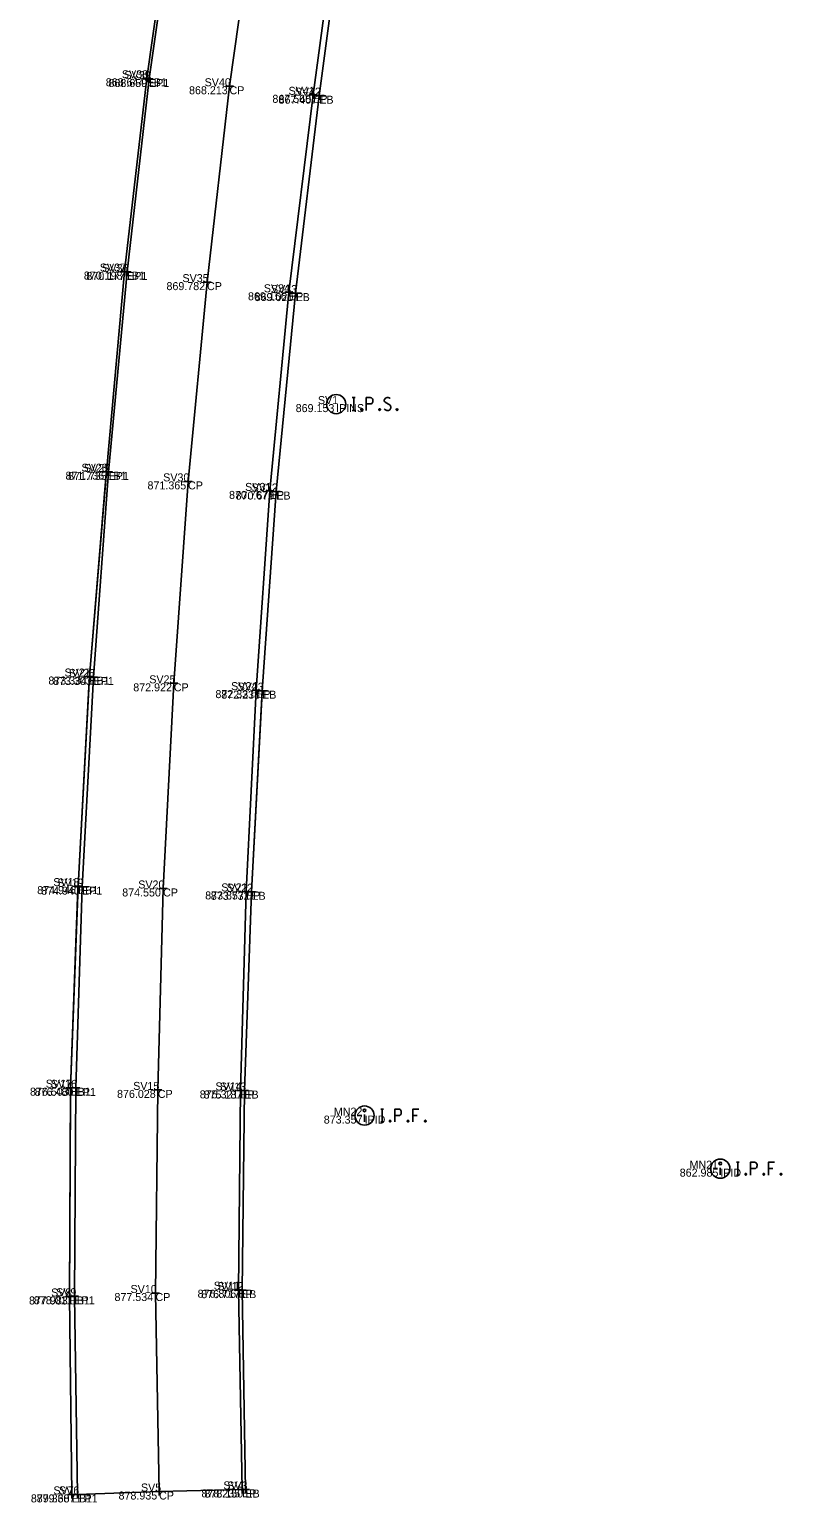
# Model space of a CAD drawing. Extents: x 2228183 to 2230895, y 679226 to 682223.
# Drawn here: x 2228246.4 to 2228342.4, y 680192.1 to 680376.3 of the extents above; entities that cross this region are included whole.
import ezdxf

# ---------------------------------------------------------------- set-up
doc = ezdxf.new("R2010")
doc.units = 0
for name, color, linetype in [('PV_X_COP', 7, 'Continuous'), ('PV_X_EOP', 7, 'Continuous'), ('PV_X_Shoulder_Aggregate', 7, 'Continuous'), ('RS_Raster1', 7, 'Continuous'), ('SC_Scratch1', 7, 'Continuous'), ('SV_P_Control_Cells_Set', 7, 'Continuous'), ('SV_P_Mon_Cells_Set', 7, 'Continuous'), ('SV_X_Shot_Marker', 7, 'Continuous'), ('SV_X_Terrain_Boundary', 7, 'Continuous'), ('SV_X_Text_Comment', 7, 'Continuous')]:
    doc.layers.add(name, color=color, linetype=linetype)

msp = doc.modelspace()

# ---------------------------------------------------------------- linework, layer by layer
at = {"layer": 'PV_X_COP'}
msp.add_lwpolyline([(2228262.6, 680193.52), (2228262.15, 680218.33), (2228262.44, 680243.72), (2228263.1, 680268.9), (2228264.44, 680294.54), (2228266.22, 680319.78), (2228268.59, 680344.69), (2228271.4, 680369.17), (2228274.94, 680394.25), (2228278.91, 680418.58), (2228283.49, 680443.61), (2228288.15, 680467.93), (2228293.01, 680492.35), (2228297.72, 680516.96), (2228302.55, 680541.36), (2228307.23, 680565.55), (2228311.97, 680589.7), (2228316.79, 680614.51), (2228321.82, 680639.23), (2228326.72, 680663.73), (2228331.75, 680688.35)], dxfattribs=at)
at = {"layer": 'PV_X_EOP'}
for points in [[(2228252.39, 680193.16), (2228252.02, 680217.93), (2228252.17, 680243.97), (2228252.97, 680269.12), (2228254.41, 680295.33), (2228256.29, 680320.96), (2228258.61, 680345.96), (2228261.35, 680370.08), (2228265.08, 680396.04), (2228268.96, 680420.23), (2228273.57, 680445.94), (2228278.03, 680470.1), (2228282.91, 680494.41), (2228287.76, 680519.21), (2228292.49, 680542.98), (2228297.12, 680567.24), (2228301.72, 680591.37), (2228306.59, 680616.4), (2228311.35, 680641.5), (2228316.27, 680666.17), (2228321.17, 680690.64)], [(2228272.96, 680193.79), (2228272.51, 680218.75), (2228272.76, 680243.66), (2228273.46, 680268.53), (2228274.73, 680293.69), (2228276.43, 680318.59), (2228278.82, 680343.42), (2228281.86, 680368.1), (2228285.16, 680392.51), (2228289.02, 680417.01), (2228293.5, 680441.47), (2228298.05, 680466.05), (2228302.85, 680490.33), (2228307.64, 680514.85), (2228312.37, 680539.33), (2228317.17, 680563.7), (2228322.07, 680588.07), (2228326.88, 680612.69), (2228331.84, 680637), (2228336.9, 680661.67), (2228341.8, 680685.98)]]:
    msp.add_lwpolyline(points, dxfattribs=at)
at = {"layer": 'PV_X_Shoulder_Aggregate'}
for points in [[(2228251.69, 680193.16), (2228251.4, 680217.9), (2228251.52, 680244), (2228252.47, 680269.19), (2228253.88, 680295.39), (2228256.01, 680320.99), (2228258.29, 680346.01), (2228261.05, 680370.17), (2228264.72, 680396.08), (2228268.58, 680420.34), (2228273.03, 680446.09), (2228277.68, 680470.18), (2228282.39, 680494.53), (2228287.18, 680519.36), (2228291.91, 680543.11), (2228296.42, 680567.37), (2228298.91, 680579.95), (2228299.5, 680580.4), (2228300.21, 680585.24), (2228301.25, 680591.35), (2228306.29, 680616.47), (2228310.79, 680641.6), (2228315.63, 680666.28), (2228320.42, 680690.76)], [(2228273.39, 680193.77), (2228272.96, 680218.69), (2228273.26, 680243.64), (2228274.13, 680268.48), (2228275.47, 680293.62), (2228277.24, 680318.51), (2228279.65, 680343.32), (2228282.62, 680367.99), (2228285.85, 680392.37), (2228289.57, 680416.85), (2228293.89, 680441.38), (2228298.61, 680465.95), (2228303.2, 680490.24), (2228308.06, 680514.74), (2228313.03, 680539.17), (2228318, 680563.53), (2228322.87, 680587.9), (2228327.71, 680612.55), (2228332.44, 680636.86), (2228337.37, 680661.53), (2228342.4, 680685.82)]]:
    msp.add_lwpolyline(points, dxfattribs=at)
at = {"layer": 'RS_Raster1'}
for p, q in [((2228288.28, 680240.63), (2228288.28, 680239.74)), ((2228332.74, 680233.99), (2228332.74, 680233.11))]:
    msp.add_line(p, q, dxfattribs=at)
for points in [[(2228290.31, 680241.31), (2228290.66, 680241.31)], [(2228290.48, 680239.71), (2228290.48, 680241.31)], [(2228292.05, 680239.71), (2228292.05, 680241.31), (2228292.58, 680241.31), (2228292.63, 680241.3), (2228292.71, 680241.27), (2228292.74, 680241.25), (2228292.78, 680241.22), (2228292.82, 680241.16), (2228292.85, 680241.1), (2228292.87, 680241), (2228292.87, 680240.84), (2228292.86, 680240.79), (2228292.84, 680240.72), (2228292.8, 680240.63), (2228292.75, 680240.59), (2228292.72, 680240.57), (2228292.67, 680240.54), (2228292.58, 680240.53), (2228292.05, 680240.53)], [(2228295.06, 680241.31), (2228294.3, 680241.31), (2228294.3, 680239.71)], [(2228294.3, 680240.53), (2228294.84, 680240.53)], [(2228290.31, 680239.71), (2228290.66, 680239.71)], [(2228291.44, 680239.93), (2228291.5, 680239.93), (2228291.53, 680239.9), (2228291.56, 680239.85), (2228291.56, 680239.79), (2228291.53, 680239.74), (2228291.5, 680239.71), (2228291.44, 680239.71), (2228291.41, 680239.74), (2228291.38, 680239.79), (2228291.38, 680239.85), (2228291.41, 680239.9), (2228291.44, 680239.93)], [(2228293.69, 680239.93), (2228293.75, 680239.93), (2228293.78, 680239.9), (2228293.81, 680239.85), (2228293.81, 680239.79), (2228293.78, 680239.74), (2228293.75, 680239.71), (2228293.69, 680239.71), (2228293.66, 680239.74), (2228293.62, 680239.79), (2228293.62, 680239.85), (2228293.66, 680239.9), (2228293.69, 680239.93)], [(2228295.84, 680239.93), (2228295.89, 680239.93), (2228295.93, 680239.9), (2228295.96, 680239.85), (2228295.96, 680239.79), (2228295.93, 680239.74), (2228295.89, 680239.71), (2228295.84, 680239.71), (2228295.81, 680239.74), (2228295.77, 680239.79), (2228295.77, 680239.85), (2228295.81, 680239.9), (2228295.84, 680239.93)], [(2228334.77, 680234.68), (2228335.12, 680234.68)], [(2228334.94, 680233.08), (2228334.94, 680234.68)], [(2228336.51, 680233.08), (2228336.51, 680234.68), (2228337.04, 680234.68), (2228337.09, 680234.66), (2228337.17, 680234.64), (2228337.2, 680234.61), (2228337.24, 680234.59), (2228337.28, 680234.52), (2228337.31, 680234.46), (2228337.34, 680234.36), (2228337.34, 680234.21), (2228337.33, 680234.16), (2228337.3, 680234.08), (2228337.26, 680233.99), (2228337.22, 680233.96), (2228337.18, 680233.93), (2228337.13, 680233.91), (2228337.04, 680233.89), (2228336.51, 680233.89)], [(2228339.52, 680234.68), (2228338.76, 680234.68), (2228338.76, 680233.08)], [(2228334.77, 680233.08), (2228335.12, 680233.08)], [(2228335.9, 680233.29), (2228335.96, 680233.29), (2228335.99, 680233.26), (2228336.02, 680233.21), (2228336.02, 680233.15), (2228335.99, 680233.1), (2228335.96, 680233.08), (2228335.9, 680233.08), (2228335.87, 680233.1), (2228335.84, 680233.15), (2228335.84, 680233.21), (2228335.87, 680233.26), (2228335.9, 680233.29)], [(2228338.15, 680233.29), (2228338.21, 680233.29), (2228338.24, 680233.26), (2228338.27, 680233.21), (2228338.27, 680233.15), (2228338.24, 680233.1), (2228338.21, 680233.08), (2228338.15, 680233.08), (2228338.12, 680233.1), (2228338.09, 680233.15), (2228338.09, 680233.21), (2228338.12, 680233.26), (2228338.15, 680233.29)], [(2228338.76, 680233.89), (2228339.3, 680233.89)], [(2228340.3, 680233.29), (2228340.36, 680233.29), (2228340.39, 680233.26), (2228340.42, 680233.21), (2228340.42, 680233.15), (2228340.39, 680233.1), (2228340.36, 680233.08), (2228340.3, 680233.08), (2228340.27, 680233.1), (2228340.24, 680233.15), (2228340.24, 680233.21), (2228340.27, 680233.26), (2228340.3, 680233.29)]]:
    msp.add_lwpolyline(points, dxfattribs=at)
for centre, radius in [((2228288.28, 680240.51), 1.2), ((2228288.28, 680241.16), 0.16), ((2228332.74, 680233.88), 1.2), ((2228332.74, 680234.53), 0.16)]:
    msp.add_circle(centre, radius, dxfattribs=at)
at = {"layer": 'SV_P_Mon_Cells_Set'}
for points in [[(2228286.75, 680330.25), (2228287.1, 680330.25)], [(2228286.75, 680328.65), (2228287.1, 680328.65)], [(2228286.93, 680328.65), (2228286.93, 680330.25)], [(2228287.89, 680328.86), (2228287.94, 680328.86), (2228287.98, 680328.83), (2228288.01, 680328.78), (2228288.01, 680328.72), (2228287.98, 680328.67), (2228287.94, 680328.65), (2228287.89, 680328.65), (2228287.85, 680328.67), (2228287.82, 680328.72), (2228287.82, 680328.78), (2228287.85, 680328.83), (2228287.89, 680328.86)], [(2228288.49, 680328.65), (2228288.49, 680330.25), (2228289.02, 680330.25), (2228289.08, 680330.23), (2228289.15, 680330.21), (2228289.19, 680330.18), (2228289.22, 680330.16), (2228289.27, 680330.09), (2228289.3, 680330.03), (2228289.32, 680329.93), (2228289.32, 680329.78), (2228289.31, 680329.73), (2228289.29, 680329.65), (2228289.24, 680329.57), (2228289.2, 680329.53), (2228289.17, 680329.5), (2228289.11, 680329.48), (2228289.02, 680329.46), (2228288.49, 680329.46)], [(2228290.14, 680328.86), (2228290.19, 680328.86), (2228290.22, 680328.83), (2228290.26, 680328.78), (2228290.26, 680328.72), (2228290.22, 680328.67), (2228290.19, 680328.65), (2228290.14, 680328.65), (2228290.1, 680328.67), (2228290.07, 680328.72), (2228290.07, 680328.78), (2228290.1, 680328.83), (2228290.14, 680328.86)], [(2228291.5, 680330.13), (2228291.48, 680330.16), (2228291.45, 680330.18), (2228291.35, 680330.22), (2228291.23, 680330.25), (2228291.14, 680330.25), (2228291.11, 680330.25), (2228290.96, 680330.21), (2228290.84, 680330.13), (2228290.76, 680330.03), (2228290.74, 680329.93), (2228290.74, 680329.86), (2228290.76, 680329.75), (2228290.85, 680329.67), (2228291.46, 680329.29), (2228291.51, 680329.24), (2228291.54, 680329.19), (2228291.56, 680329.11), (2228291.56, 680329.04), (2228291.55, 680328.96), (2228291.54, 680328.91), (2228291.51, 680328.85), (2228291.49, 680328.8), (2228291.47, 680328.76), (2228291.44, 680328.72), (2228291.4, 680328.7), (2228291.36, 680328.67), (2228291.33, 680328.66), (2228291.23, 680328.65), (2228291.07, 680328.65), (2228290.97, 680328.67), (2228290.83, 680328.76), (2228290.74, 680328.83)], [(2228292.32, 680328.86), (2228292.37, 680328.86), (2228292.41, 680328.83), (2228292.44, 680328.78), (2228292.44, 680328.72), (2228292.41, 680328.67), (2228292.37, 680328.65), (2228292.32, 680328.65), (2228292.29, 680328.67), (2228292.25, 680328.72), (2228292.25, 680328.78), (2228292.29, 680328.83), (2228292.32, 680328.86)]]:
    msp.add_lwpolyline(points, dxfattribs=at)
msp.add_circle((2228284.73, 680329.44), 1.2, dxfattribs=at)
at = {"layer": 'SV_X_Shot_Marker'}
for p, q in [((2228260.55, 680370.17), (2228261.55, 680370.17)), ((2228260.85, 680370.08), (2228261.85, 680370.08)), ((2228261.05, 680370.67), (2228261.05, 680369.67)), ((2228261.05, 680370.17), (2228261.05, 680370.17)), ((2228261.35, 680370.58), (2228261.35, 680369.58)), ((2228261.35, 680370.08), (2228261.35, 680370.08)), ((2228270.9, 680369.17), (2228271.9, 680369.17)), ((2228271.4, 680369.67), (2228271.4, 680368.67)), ((2228271.4, 680369.17), (2228271.4, 680369.17)), ((2228281.36, 680368.1), (2228282.36, 680368.1)), ((2228281.86, 680368.6), (2228281.86, 680367.6)), ((2228281.86, 680368.1), (2228281.86, 680368.1)), ((2228282.12, 680367.99), (2228283.12, 680367.99)), ((2228282.62, 680368.49), (2228282.62, 680367.49)), ((2228282.62, 680367.99), (2228282.62, 680367.99)), ((2228257.79, 680346.01), (2228258.79, 680346.01)), ((2228258.11, 680345.96), (2228259.11, 680345.96)), ((2228258.29, 680346.51), (2228258.29, 680345.51)), ((2228258.29, 680346.01), (2228258.29, 680346.01)), ((2228258.61, 680346.46), (2228258.61, 680345.46)), ((2228258.61, 680345.96), (2228258.61, 680345.96)), ((2228268.59, 680345.19), (2228268.59, 680344.19)), ((2228268.09, 680344.69), (2228269.09, 680344.69)), ((2228268.59, 680344.69), (2228268.59, 680344.69)), ((2228278.32, 680343.42), (2228279.32, 680343.42)), ((2228278.82, 680343.92), (2228278.82, 680342.92)), ((2228278.82, 680343.42), (2228278.82, 680343.42)), ((2228279.15, 680343.32), (2228280.15, 680343.32)), ((2228279.65, 680343.82), (2228279.65, 680342.82)), ((2228279.65, 680343.32), (2228279.65, 680343.32)), ((2228256.01, 680321.49), (2228256.01, 680320.49)), ((2228256.29, 680321.46), (2228256.29, 680320.46)), ((2228255.51, 680320.99), (2228256.51, 680320.99)), ((2228255.79, 680320.96), (2228256.79, 680320.96)), ((2228256.01, 680320.99), (2228256.01, 680320.99)), ((2228256.29, 680320.96), (2228256.29, 680320.96)), ((2228265.72, 680319.78), (2228266.72, 680319.78)), ((2228266.22, 680320.28), (2228266.22, 680319.28)), ((2228266.22, 680319.78), (2228266.22, 680319.78)), ((2228275.93, 680318.59), (2228276.93, 680318.59)), ((2228276.43, 680319.09), (2228276.43, 680318.09)), ((2228276.43, 680318.59), (2228276.43, 680318.59)), ((2228276.74, 680318.51), (2228277.74, 680318.51)), ((2228277.24, 680319.01), (2228277.24, 680318.01)), ((2228277.24, 680318.51), (2228277.24, 680318.51)), ((2228253.38, 680295.39), (2228254.38, 680295.39)), ((2228253.88, 680295.89), (2228253.88, 680294.89)), ((2228253.88, 680295.39), (2228253.88, 680295.39)), ((2228253.91, 680295.33), (2228254.91, 680295.33)), ((2228254.41, 680295.83), (2228254.41, 680294.83)), ((2228254.41, 680295.33), (2228254.41, 680295.33)), ((2228263.94, 680294.54), (2228264.94, 680294.54)), ((2228264.44, 680295.04), (2228264.44, 680294.04)), ((2228264.44, 680294.54), (2228264.44, 680294.54)), ((2228274.23, 680293.69), (2228275.23, 680293.69)), ((2228274.73, 680294.19), (2228274.73, 680293.19)), ((2228274.73, 680293.69), (2228274.73, 680293.69)), ((2228274.97, 680293.62), (2228275.97, 680293.62)), ((2228275.47, 680294.12), (2228275.47, 680293.12)), ((2228275.47, 680293.62), (2228275.47, 680293.62)), ((2228252.47, 680269.69), (2228252.47, 680268.69)), ((2228252.97, 680269.62), (2228252.97, 680268.62)), ((2228251.97, 680269.19), (2228252.97, 680269.19)), ((2228252.47, 680269.19), (2228252.47, 680269.19)), ((2228252.47, 680269.12), (2228253.47, 680269.12)), ((2228252.97, 680269.12), (2228252.97, 680269.12)), ((2228262.6, 680268.9), (2228263.6, 680268.9)), ((2228263.1, 680269.4), (2228263.1, 680268.4)), ((2228263.1, 680268.9), (2228263.1, 680268.9)), ((2228272.96, 680268.53), (2228273.96, 680268.53)), ((2228273.46, 680269.03), (2228273.46, 680268.03)), ((2228273.46, 680268.53), (2228273.46, 680268.53)), ((2228273.63, 680268.48), (2228274.63, 680268.48)), ((2228274.13, 680268.98), (2228274.13, 680267.98)), ((2228274.13, 680268.48), (2228274.13, 680268.48)), ((2228251.02, 680244), (2228252.02, 680244)), ((2228251.52, 680244.5), (2228251.52, 680243.5)), ((2228251.52, 680244), (2228251.52, 680244)), ((2228251.67, 680243.97), (2228252.67, 680243.97)), ((2228252.17, 680244.47), (2228252.17, 680243.47)), ((2228252.17, 680243.97), (2228252.17, 680243.97)), ((2228262.44, 680244.22), (2228262.44, 680243.22)), ((2228272.76, 680244.16), (2228272.76, 680243.16)), ((2228273.26, 680244.14), (2228273.26, 680243.14)), ((2228261.94, 680243.72), (2228262.94, 680243.72)), ((2228262.44, 680243.72), (2228262.44, 680243.72)), ((2228272.26, 680243.66), (2228273.26, 680243.66)), ((2228272.76, 680243.66), (2228272.76, 680243.66)), ((2228272.76, 680243.64), (2228273.76, 680243.64)), ((2228273.26, 680243.64), (2228273.26, 680243.64)), ((2228251.4, 680218.4), (2228251.4, 680217.4)), ((2228252.02, 680218.43), (2228252.02, 680217.43)), ((2228261.65, 680218.33), (2228262.65, 680218.33)), ((2228262.15, 680218.83), (2228262.15, 680217.83)), ((2228262.15, 680218.33), (2228262.15, 680218.33)), ((2228272.01, 680218.75), (2228273.01, 680218.75)), ((2228272.46, 680218.69), (2228273.46, 680218.69)), ((2228272.51, 680219.25), (2228272.51, 680218.25)), ((2228272.51, 680218.75), (2228272.51, 680218.75)), ((2228272.96, 680219.19), (2228272.96, 680218.19)), ((2228272.96, 680218.69), (2228272.96, 680218.69)), ((2228250.9, 680217.9), (2228251.9, 680217.9)), ((2228251.4, 680217.9), (2228251.4, 680217.9)), ((2228251.52, 680217.93), (2228252.52, 680217.93)), ((2228252.02, 680217.93), (2228252.02, 680217.93)), ((2228272.96, 680194.29), (2228272.96, 680193.29)), ((2228273.39, 680194.27), (2228273.39, 680193.27)), ((2228251.19, 680193.16), (2228252.19, 680193.16)), ((2228251.69, 680193.66), (2228251.69, 680192.66)), ((2228251.69, 680193.16), (2228251.69, 680193.16)), ((2228251.89, 680193.16), (2228252.89, 680193.16)), ((2228252.39, 680193.66), (2228252.39, 680192.66)), ((2228252.39, 680193.16), (2228252.39, 680193.16)), ((2228262.1, 680193.52), (2228263.1, 680193.52)), ((2228262.6, 680194.02), (2228262.6, 680193.02)), ((2228262.6, 680193.52), (2228262.6, 680193.52)), ((2228272.46, 680193.79), (2228273.46, 680193.79)), ((2228272.89, 680193.77), (2228273.89, 680193.77)), ((2228272.96, 680193.79), (2228272.96, 680193.79)), ((2228273.39, 680193.77), (2228273.39, 680193.77))]:
    msp.add_line(p, q, dxfattribs=at)
at = {"layer": 'SV_X_Terrain_Boundary'}
msp.add_lwpolyline([(2228264.72, 680396.08), (2228261.05, 680370.17), (2228258.29, 680346.01), (2228256.01, 680320.99), (2228255.95, 680320.25), (2228253.88, 680295.39), (2228253.81, 680294.11), (2228252.47, 680269.19), (2228252.46, 680268.93), (2228251.52, 680244), (2228251.52, 680242.85), (2228251.4, 680217.9), (2228251.69, 680193.16), (2228252.39, 680193.16), (2228262.6, 680193.52), (2228272.96, 680193.79), (2228273.39, 680193.77), (2228272.96, 680218.69), (2228273.26, 680243.64), (2228273.26, 680243.64), (2228274.13, 680268.48), (2228275.46, 680293.4), (2228275.47, 680293.62), (2228277.24, 680318.51), (2228279.65, 680343.32), (2228282.62, 680367.99), (2228285.85, 680392.37)], dxfattribs=at)

# ---------------------------------------------------------------- texts
at = {"layer": 'SC_Scratch1'}
for s, p in [('868.644', (2228255.93, 680369.17)), ('868.659', (2228256.27, 680369.08)), ('868.213', (2228266.34, 680368.17)), ('867.568', (2228276.76, 680367.1)), ('867.407', (2228277.53, 680366.99)), ('870.198', (2228253.19, 680345.01)), ('870.177', (2228253.51, 680344.96)), ('869.782', (2228263.52, 680343.69)), ('869.156', (2228273.71, 680342.42)), ('869.020', (2228274.54, 680342.32)), ('869.153', (2228279.67, 680328.44)), ('871.736', (2228250.9, 680319.99)), ('871.735', (2228251.22, 680319.96)), ('871.365', (2228261.15, 680318.78)), ('870.767', (2228271.34, 680317.59)), ('870.679', (2228272.16, 680317.51)), ('873.334', (2228248.76, 680294.39)), ('873.303', (2228249.35, 680294.33)), ('872.922', (2228259.37, 680293.54)), ('872.331', (2228269.64, 680292.69)), ('872.238', (2228270.37, 680292.62)), ('874.946', (2228247.36, 680268.19)), ('874.940', (2228247.86, 680268.12)), ('874.550', (2228257.99, 680267.9)), ('873.857', (2228268.36, 680267.53)), ('873.732', (2228269.06, 680267.48)), ('876.503', (2228246.46, 680243)), ('876.480', (2228247.05, 680242.97)), ('876.028', (2228257.34, 680242.72)), ('875.321', (2228267.68, 680242.66)), ('875.187', (2228268.17, 680242.64)), ('873.357', (2228283.18, 680239.51)), ('862.985', (2228327.67, 680232.88)), ('877.534', (2228257.02, 680217.33)), ('876.806', (2228267.41, 680217.75)), ('876.717', (2228267.86, 680217.69)), ('877.983', (2228246.34, 680216.9)), ('878.011', (2228246.94, 680216.93)), ('879.360', (2228246.57, 680192.16)), ('879.387', (2228247.3, 680192.16)), ('878.935', (2228257.53, 680192.52)), ('878.235', (2228267.89, 680192.79)), ('878.150', (2228268.27, 680192.77))]:
    msp.add_text(s, height=1, dxfattribs=at).set_placement(p)
at = {"layer": 'SV_P_Control_Cells_Set'}
for s, p in [('SV38', (2228257.95, 680370.17)), ('SV39', (2228258.27, 680370.08)), ('SV40', (2228268.29, 680369.17)), ('SV41', (2228278.78, 680368.1)), ('SV42', (2228279.55, 680367.99)), ('SV37', (2228255.19, 680346.01)), ('SV36', (2228255.5, 680345.96)), ('SV35', (2228265.52, 680344.69)), ('SV34', (2228275.69, 680343.42)), ('SV33', (2228276.58, 680343.32)), ('SV1', (2228282.45, 680329.44)), ('SV28', (2228252.9, 680320.99)), ('SV29', (2228253.2, 680320.96)), ('SV30', (2228263.11, 680319.78)), ('SV31', (2228273.35, 680318.59)), ('SV32', (2228274.16, 680318.51)), ('SV27', (2228250.78, 680295.39)), ('SV26', (2228251.3, 680295.33)), ('SV25', (2228261.37, 680294.54)), ('SV24', (2228271.6, 680293.69)), ('SV23', (2228272.41, 680293.62)), ('SV18', (2228249.37, 680269.19)), ('SV19', (2228249.88, 680269.12)), ('SV20', (2228259.99, 680268.9)), ('SV21', (2228270.37, 680268.53)), ('SV22', (2228271.06, 680268.48)), ('SV17', (2228248.43, 680244)), ('SV16', (2228249.06, 680243.97)), ('SV15', (2228259.36, 680243.72)), ('SV14', (2228269.64, 680243.66)), ('SV13', (2228270.2, 680243.64)), ('MN22', (2228284.44, 680240.51)), ('MN21', (2228328.9, 680233.88)), ('SV8', (2228249.1, 680217.9)), ('SV9', (2228249.73, 680217.93)), ('SV10', (2228259.03, 680218.33)), ('SV11', (2228269.43, 680218.75)), ('SV12', (2228269.88, 680218.69)), ('SV7', (2228249.39, 680193.16)), ('SV6', (2228250.09, 680193.16)), ('SV5', (2228260.33, 680193.52)), ('SV4', (2228270.63, 680193.79)), ('SV3', (2228271.12, 680193.77))]:
    msp.add_text(s, height=1, dxfattribs=at).set_placement(p)
at = {"layer": 'SV_X_Text_Comment'}
for s, p in [('EB1', (2228261.05, 680369.17)), ('EP1', (2228261.35, 680369.08)), ('CP', (2228271.4, 680368.17)), ('EP', (2228281.86, 680367.1)), ('EB', (2228282.62, 680366.99)), ('EB1', (2228258.29, 680345.01)), ('EP1', (2228258.61, 680344.96)), ('CP', (2228268.59, 680343.69)), ('EP', (2228278.82, 680342.42)), ('EB', (2228279.65, 680342.32)), ('IPINS', (2228284.73, 680328.44)), ('EB1', (2228256.01, 680319.99)), ('EP1', (2228256.29, 680319.96)), ('CP', (2228266.22, 680318.78)), ('EP', (2228276.43, 680317.59)), ('EB', (2228277.24, 680317.51)), ('EB1', (2228253.88, 680294.39)), ('EP1', (2228254.41, 680294.33)), ('CP', (2228264.44, 680293.54)), ('EP', (2228274.73, 680292.69)), ('EB', (2228275.47, 680292.62)), ('EB1', (2228252.47, 680268.19)), ('EP1', (2228252.97, 680268.12)), ('CP', (2228263.1, 680267.9)), ('EP', (2228273.46, 680267.53)), ('EB', (2228274.13, 680267.48)), ('EB1', (2228251.52, 680243)), ('EP1', (2228252.17, 680242.97)), ('CP', (2228262.44, 680242.72)), ('EP', (2228272.76, 680242.66)), ('EB', (2228273.26, 680242.64)), ('IPID', (2228288.28, 680239.51)), ('IPID', (2228332.74, 680232.88)), ('CP', (2228262.15, 680217.33)), ('EP', (2228272.51, 680217.75)), ('EB', (2228272.96, 680217.69)), ('EB1', (2228251.4, 680216.9)), ('EP1', (2228252.02, 680216.93)), ('EB1', (2228251.69, 680192.16)), ('EP1', (2228252.39, 680192.16)), ('CP', (2228262.6, 680192.52)), ('EP', (2228272.96, 680192.79)), ('EB', (2228273.39, 680192.77))]:
    msp.add_text(s, height=1, dxfattribs=at).set_placement(p)

doc.saveas('drawing.dxf')
